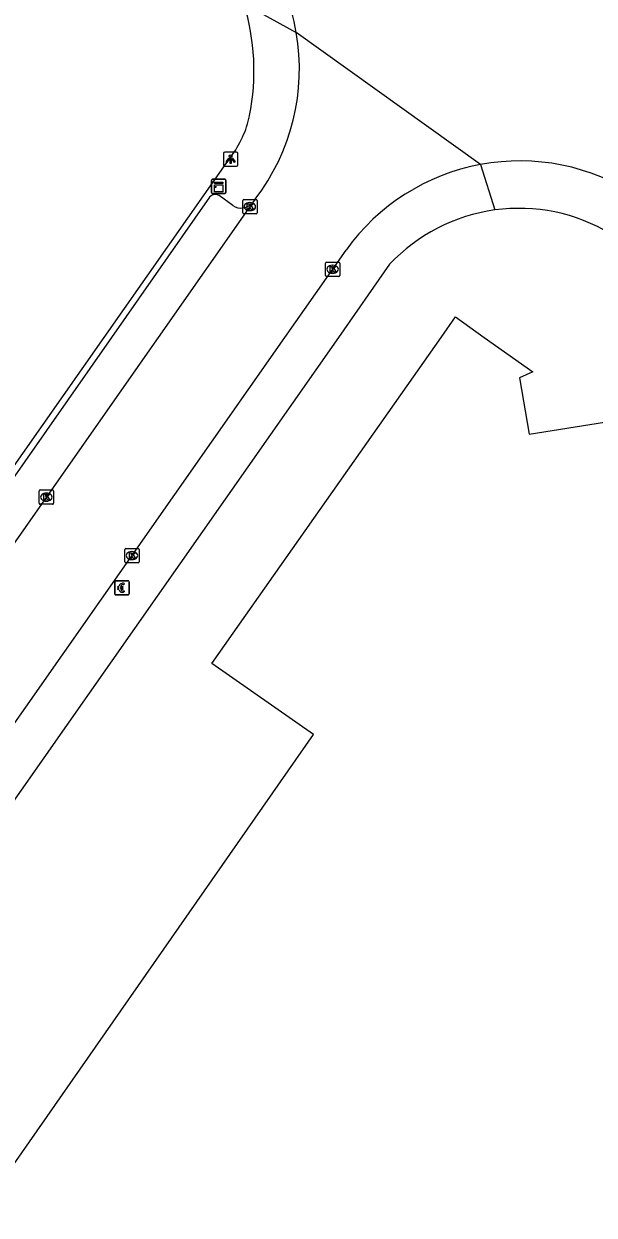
# Model space of a CAD drawing. Extents: x 155018 to 156648, y 383980 to 385733.
# Drawn here: x 155409.7 to 155449.5, y 384938.8 to 385021.9 of the extents above; entities that cross this region are included whole.
import ezdxf

# ---------------------------------------------------------------- set-up
doc = ezdxf.new("R2010")
doc.units = 0
for name, color, linetype in [('IMGEO_Betaalautomaat', 7, 'Continuous'), ('IMGEO_Kast', 7, 'Continuous'), ('IMGEO_Kolk', 7, 'Continuous'), ('IMGEO_Lichtpunt', 7, 'Continuous'), ('IMGEO_Pand', 7, 'Continuous'), ('IMGEO_Rijbaan_lokaal_gesloten', 7, 'Continuous'), ('IMGEO_Voetpad_open', 7, 'Continuous')]:
    doc.layers.add(name, color=color, linetype=linetype)

msp = doc.modelspace()

# ---------------------------------------------------------------- linework, layer by layer
at = {"layer": 'IMGEO_Betaalautomaat'}
for p, q in [((155416.064, 384982.106), (155416.064, 384982.947)), ((155416.064, 384982.947), (155416.064, 384982.106)), ((155416.139, 384983.03), (155416.98, 384983.03)), ((155416.98, 384983.03), (155416.139, 384983.03)), ((155416.726, 384982.835), (155416.709, 384982.735)), ((155417.063, 384982.956), (155417.063, 384982.115)), ((155417.063, 384982.115), (155417.063, 384982.956)), ((155416.989, 384982.031), (155416.148, 384982.031)), ((155416.148, 384982.031), (155416.989, 384982.031)), ((155416.347, 384982.494), (155416.347, 384982.562)), ((155416.468, 384982.562), (155416.468, 384982.494)), ((155416.713, 384982.329), (155416.735, 384982.242))]:
    msp.add_line(p, q, dxfattribs=at)
for points in [[(155416.347, 384982.562), (155416.278, 384982.562), (155416.278, 384982.631), (155416.357, 384982.631)], [(155416.352, 384982.425), (155416.278, 384982.425), (155416.278, 384982.494), (155416.347, 384982.494)], [(155416.479, 384982.631), (155416.626, 384982.631), (155416.626, 384982.562), (155416.468, 384982.562)], [(155416.468, 384982.494), (155416.626, 384982.494), (155416.626, 384982.425), (155416.482, 384982.425)]]:
    msp.add_lwpolyline(points, dxfattribs=at)
for centre, radius, start, end in [((155416.142, 384982.953), 0.0779, 92.4484, 184.28452), ((155416.142, 384982.953), 0.0779, 92.4484, 184.28452), ((155416.64, 384982.555), 0.293, 73.01398, 165.01395), ((155416.646, 384982.568), 0.179, 69.32359, 159.56827), ((155416.986, 384982.953), 0.0779, 2.4484, 94.28452), ((155416.986, 384982.953), 0.0779, 2.4484, 94.28452), ((155416.142, 384982.109), 0.0779, 182.4484, 274.28452), ((155416.142, 384982.109), 0.0779, 182.4484, 274.28452), ((155416.613, 384982.48), 0.267, 191.80956, 297.03891), ((155416.646, 384982.495), 0.179, 202.76249, 291.86925), ((155416.986, 384982.109), 0.0779, 272.4484, 4.28452), ((155416.986, 384982.109), 0.0779, 272.4484, 4.28452)]:
    msp.add_arc(centre, radius, start, end, dxfattribs=at)
at = {"layer": 'IMGEO_Kast'}
for p, q in [((155422.817, 385010.103), (155422.817, 385010.944)), ((155422.817, 385010.944), (155422.817, 385010.103)), ((155422.892, 385011.028), (155423.733, 385011.028)), ((155423.733, 385011.028), (155422.892, 385011.028)), ((155423.817, 385010.953), (155423.817, 385010.112)), ((155423.817, 385010.112), (155423.817, 385010.953)), ((155423.742, 385010.028), (155422.901, 385010.028)), ((155422.901, 385010.028), (155423.742, 385010.028))]:
    msp.add_line(p, q, dxfattribs=at)
for points in [[(155423.012, 385010.818), (155423.612, 385010.818), (155423.612, 385010.733), (155423.012, 385010.733), (155423.012, 385010.818)], [(155423.012, 385010.643), (155423.612, 385010.643), (155423.612, 385010.154), (155423.012, 385010.154), (155423.012, 385010.643)]]:
    msp.add_lwpolyline(points, dxfattribs=at)
msp.add_circle((155423.096, 385010.492), 0.0377, dxfattribs=at)
for centre, start, end in [((155422.895, 385010.95), 92.4484, 184.28452), ((155422.895, 385010.95), 92.4484, 184.28452), ((155423.739, 385010.95), 2.4484, 94.28452), ((155423.739, 385010.95), 2.4484, 94.28452), ((155422.895, 385010.106), 182.4484, 274.28452), ((155422.895, 385010.106), 182.4484, 274.28452), ((155423.739, 385010.106), 272.4484, 4.28452), ((155423.739, 385010.106), 272.4484, 4.28452)]:
    msp.add_arc(centre, 0.0779, start, end, dxfattribs=at)
at = {"layer": 'IMGEO_Kolk'}
for p, q in [((155424.989, 385008.692), (155424.989, 385009.544)), ((155425.064, 385009.618), (155425.916, 385009.618)), ((155425.477, 385009.398), (155425.502, 385009.398)), ((155425.99, 385009.544), (155425.99, 385008.692)), ((155425.916, 385008.618), (155425.064, 385008.618)), ((155425.5, 385008.838), (155425.475, 385008.838)), ((155430.755, 385004.327), (155430.755, 385005.179)), ((155430.83, 385005.253), (155431.682, 385005.253)), ((155431.756, 385005.179), (155431.756, 385004.327)), ((155431.682, 385004.253), (155430.83, 385004.253)), ((155431.266, 385004.473), (155431.241, 385004.473)), ((155431.243, 385005.033), (155431.268, 385005.033)), ((155410.873, 384989.356), (155411.725, 384989.356)), ((155410.798, 384988.43), (155410.798, 384989.282)), ((155411.309, 384988.576), (155411.284, 384988.576)), ((155411.286, 384989.136), (155411.311, 384989.136)), ((155411.799, 384989.282), (155411.799, 384988.43)), ((155411.725, 384988.356), (155410.873, 384988.356)), ((155416.766, 384984.355), (155416.766, 384985.207)), ((155416.841, 384985.281), (155417.693, 384985.281)), ((155417.767, 384985.207), (155417.767, 384984.355)), ((155417.277, 384984.501), (155417.252, 384984.501)), ((155417.254, 384985.061), (155417.279, 384985.061)), ((155417.693, 384984.281), (155416.841, 384984.281))]:
    msp.add_line(p, q, dxfattribs=at)
for points in [[(155424.989, 385008.692), (155424.989, 385009.544)], [(155425.064, 385009.618), (155425.916, 385009.618)], [(155425.31, 385009.318), (155425.433, 385009.318), (155425.433, 385009.167), (155425.563, 385009.318), (155425.727, 385009.318), (155425.581, 385009.167), (155425.734, 385008.918), (155425.582, 385008.918), (155425.497, 385009.082), (155425.433, 385009.015), (155425.433, 385008.918), (155425.31, 385008.918), (155425.31, 385009.318)], [(155425.99, 385009.544), (155425.99, 385008.692)], [(155425.916, 385008.618), (155425.064, 385008.618)], [(155430.755, 385004.327), (155430.755, 385005.179)], [(155430.83, 385005.253), (155431.682, 385005.253)], [(155431.756, 385005.179), (155431.756, 385004.327)], [(155431.682, 385004.253), (155430.83, 385004.253)], [(155431.076, 385004.953), (155431.199, 385004.953), (155431.199, 385004.802), (155431.329, 385004.953), (155431.493, 385004.953), (155431.347, 385004.802), (155431.5, 385004.553), (155431.348, 385004.553), (155431.263, 385004.717), (155431.199, 385004.65), (155431.199, 385004.553), (155431.076, 385004.553), (155431.076, 385004.953)], [(155410.873, 384989.356), (155411.725, 384989.356)], [(155410.798, 384988.43), (155410.798, 384989.282)], [(155411.119, 384989.056), (155411.242, 384989.056), (155411.242, 384988.905), (155411.372, 384989.056), (155411.536, 384989.056), (155411.39, 384988.905), (155411.543, 384988.656), (155411.391, 384988.656), (155411.306, 384988.82), (155411.242, 384988.753), (155411.242, 384988.656), (155411.119, 384988.656), (155411.119, 384989.056)], [(155411.799, 384989.282), (155411.799, 384988.43)], [(155411.725, 384988.356), (155410.873, 384988.356)], [(155416.766, 384984.355), (155416.766, 384985.207)], [(155416.841, 384985.281), (155417.693, 384985.281)], [(155417.767, 384985.207), (155417.767, 384984.355)], [(155417.087, 384984.981), (155417.21, 384984.981), (155417.21, 384984.83), (155417.34, 384984.981), (155417.504, 384984.981), (155417.358, 384984.83), (155417.511, 384984.581), (155417.359, 384984.581), (155417.274, 384984.745), (155417.21, 384984.678), (155417.21, 384984.581), (155417.087, 384984.581), (155417.087, 384984.981)], [(155417.693, 384984.281), (155416.841, 384984.281)]]:
    msp.add_lwpolyline(points, dxfattribs=at)
for centre, start, end in [((155425.066, 385009.542), 91.55205, 178.44795), ((155425.066, 385009.542), 91.55205, 178.44795), ((155425.914, 385009.542), 1.55205, 88.44795), ((155425.914, 385009.542), 1.55205, 88.44795), ((155425.066, 385008.694), 181.55205, 268.44795), ((155425.066, 385008.694), 181.55205, 268.44795), ((155425.914, 385008.694), 271.55205, 358.44795), ((155425.914, 385008.694), 271.55205, 358.44795), ((155430.832, 385005.177), 91.55205, 178.44795), ((155430.832, 385005.177), 91.55205, 178.44795), ((155431.68, 385005.177), 1.55205, 88.44795), ((155431.68, 385005.177), 1.55205, 88.44795), ((155430.832, 385004.329), 181.55205, 268.44795), ((155430.832, 385004.329), 181.55205, 268.44795), ((155431.68, 385004.329), 271.55205, 358.44795), ((155431.68, 385004.329), 271.55205, 358.44795), ((155410.875, 384989.28), 91.55205, 178.44795), ((155410.875, 384989.28), 91.55205, 178.44795), ((155411.723, 384989.28), 1.55205, 88.44795), ((155411.723, 384989.28), 1.55205, 88.44795), ((155410.875, 384988.432), 181.55205, 268.44795), ((155410.875, 384988.432), 181.55205, 268.44795), ((155411.723, 384988.432), 271.55205, 358.44795), ((155411.723, 384988.432), 271.55205, 358.44795), ((155416.843, 384985.205), 91.55205, 178.44795), ((155416.843, 384985.205), 91.55205, 178.44795), ((155417.691, 384985.205), 1.55205, 88.44795), ((155417.691, 384985.205), 1.55205, 88.44795), ((155416.843, 384984.357), 181.55205, 268.44795), ((155416.843, 384984.357), 181.55205, 268.44795), ((155417.691, 384984.357), 271.55205, 358.44795), ((155417.691, 384984.357), 271.55205, 358.44795)]:
    msp.add_arc(centre, 0.0765, start, end, dxfattribs=at)
for centre, major_axis, ratio, start_param, end_param in [((155425.476, 385009.118), (-0.387, 0.002), 0.722429, 4.712389, 7.853982), ((155425.501, 385009.118), (-0.39, 0.002), 0.717154, 1.570796, 4.712389), ((155431.242, 385004.753), (-0.387, 0.002), 0.722429, 4.712389, 7.853982), ((155431.267, 385004.753), (-0.39, 0.002), 0.717154, 1.570796, 4.712389), ((155411.285, 384988.856), (-0.387, 0.002), 0.722429, 4.712389, 7.853982), ((155411.31, 384988.856), (-0.39, 0.002), 0.717154, 1.570796, 4.712389), ((155417.253, 384984.781), (-0.387, 0.002), 0.722429, 4.712389, 7.853982), ((155417.278, 384984.781), (-0.39, 0.002), 0.717154, 1.570796, 4.712389)]:
    msp.add_ellipse(centre, major_axis=major_axis, ratio=ratio, start_param=start_param, end_param=end_param, dxfattribs=at)
at = {"layer": 'IMGEO_Lichtpunt'}
for p, q in [((155423.65, 385012.832), (155423.65, 385012.025)), ((155423.65, 385012.832), (155423.65, 385012.025)), ((155424.552, 385012.927), (155423.744, 385012.927)), ((155424.552, 385012.927), (155423.744, 385012.927)), ((155424.646, 385012.025), (155424.646, 385012.832)), ((155424.646, 385012.025), (155424.646, 385012.832)), ((155423.744, 385011.931), (155424.552, 385011.931)), ((155423.744, 385011.931), (155424.552, 385011.931))]:
    msp.add_line(p, q, dxfattribs=at)
for points in [[(155424.024, 385012.496), (155424.063, 385012.468), (155423.875, 385012.206), (155423.837, 385012.233), (155424.024, 385012.496)], [(155424.126, 385012.448), (155424.173, 385012.448), (155424.173, 385012.126), (155424.126, 385012.126), (155424.126, 385012.448)], [(155424.236, 385012.468), (155424.274, 385012.495), (155424.461, 385012.233), (155424.422, 385012.205), (155424.236, 385012.468)]]:
    msp.add_lwpolyline(points, dxfattribs=at)
msp.add_circle((155424.149, 385012.63), 0.0994, dxfattribs=at)
for centre, start, end in [((155423.744, 385012.832), 90, 180), ((155423.744, 385012.832), 90, 180), ((155424.552, 385012.832), 0, 90), ((155424.552, 385012.832), 0, 90), ((155423.744, 385012.025), 180, 270), ((155423.744, 385012.025), 180, 270), ((155424.552, 385012.025), 270, 0), ((155424.552, 385012.025), 270, 360)]:
    msp.add_arc(centre, 0.0946, start, end, dxfattribs=at)
at = {"layer": 'IMGEO_Pand'}
msp.add_lwpolyline([(155437.272, 384901.403), (155412.162, 384919.023), (155417.316, 384926.358), (155404.257, 384935.52), (155429.931, 384972.307), (155422.839, 384977.259), (155438.817, 385000), (155439.816, 385001.422), (155441.823, 385000), (155445.207, 384997.603), (155444.284, 384997.18), (155444.973, 384993.255), (155452.396, 384994.446), (155452.453, 384994.103), (155450.711, 384993.78), (155463.948, 384984.474), (155458.937, 384977.31), (155471.068, 384968.794), (155464.079, 384958.829), (155473.162, 384952.461), (155437.272, 384901.403)], dxfattribs=at)
at = {"layer": 'IMGEO_Rijbaan_lokaal_gesloten'}
for points in [[(155441.576, 385012.058), (155428.721, 385021.264)], [(155425.671, 385009.382), (155419.101, 385000), (155399.323, 384971.769)], [(155425.852, 385009.637), (155425.671, 385009.382)], [(155394.958, 384952.938), (155397.073, 384955.962), (155427.929, 385000), (155432.193, 385006.088)]]:
    msp.add_lwpolyline(points, dxfattribs=at)
for centre, radius, start, end in [((155414.095, 385018.705), 14.848, 9.924, 57.48533), ((155414.099, 385018.704), 14.844, 322.34869, 9.92925), ((155444.298, 384997.422), 14.887, 100.53442, 144.39927), ((155444.302, 384997.419), 14.891, 56.69565, 100.54706)]:
    msp.add_arc(centre, radius, start, end, dxfattribs=at)
at = {"layer": 'IMGEO_Voetpad_open'}
for points in [[(155425.083, 385023.276), (155428.721, 385021.264)], [(155396.869, 384973.702), (155415.322, 385000), (155424.161, 385012.596)], [(155441.576, 385012.058), (155442.568, 385008.885)], [(155422.675, 385009.78), (155415.834, 385000), (155397.519, 384973.816)], [(155424.303, 385009.188), (155423.337, 385009.894)], [(155435.235, 385005.097), (155431.663, 385000), (155395.301, 384948.119)]]:
    msp.add_lwpolyline(points, dxfattribs=at)
for centre, radius, start, end in [((155409.507, 385018.585), 16.267, 348.93981, 16.76159), ((155418.417, 385016.955), 7.21, 322.8033, 348.06519), ((155423.075, 385009.436), 0.528, 60.24729, 139.29434), ((155424.874, 385010.079), 1.058, 237.32742, 318.8155), ((155444.261, 384996.616), 12.385, 97.85566, 136.78329), ((155444.258, 384996.618), 12.383, 58.90883, 97.8451)]:
    msp.add_arc(centre, radius, start, end, dxfattribs=at)

doc.saveas('drawing.dxf')
